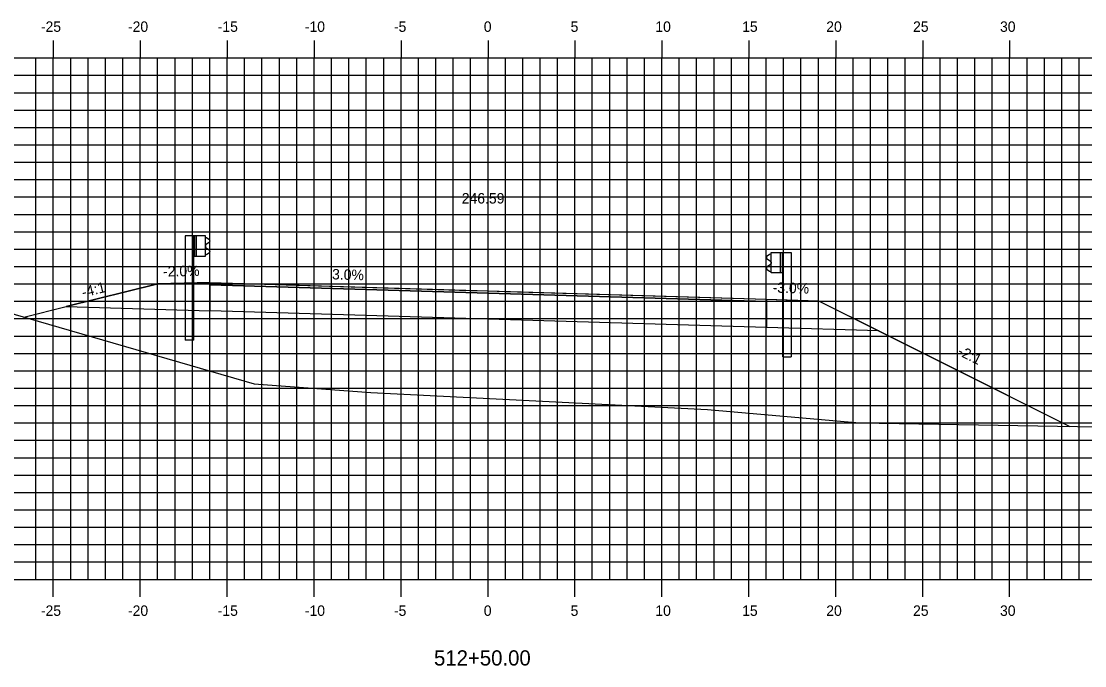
# Model space of a CAD drawing. Extents: x 1170543 to 1177585, y 609599 to 610623.
# Drawn here: x 1172817.2 to 1172878.4, y 610312.8 to 610349.9 of the extents above; entities that cross this region are included whole.
import ezdxf

# ---------------------------------------------------------------- set-up
doc = ezdxf.new("R2010")
doc.units = 0
for name, color, linetype in [('ANNOTATION', 7, 'Continuous'), ('D_Guardrail_Beam_Lt', 7, 'Continuous'), ('D_Guardrail_Beam_Rt', 7, 'Continuous'), ('D_Roadway_Centerline', 7, 'Continuous'), ('D_Roadway_Centerline_Text', 7, 'Continuous'), ('D_Roadway_Edge_Shoulder', 7, 'Continuous'), ('D_Roadway_Edge_TW', 7, 'Continuous'), ('D_Roadway_Pavement', 7, 'Continuous'), ('D_Roadway_SlopeLines', 7, 'Continuous'), ('D_Roadway_SubGrade', 7, 'Continuous'), ('H_V ANNOTATION', 7, 'Continuous'), ('MAJOR', 7, 'Continuous'), ('MINOR', 7, 'Continuous'), ('S_Roadway_Centerline', 7, 'Continuous')]:
    doc.layers.add(name, color=color, linetype=linetype)

msp = doc.modelspace()

# ---------------------------------------------------------------- linework, layer by layer
at = {"layer": 'D_Guardrail_Beam_Lt'}
for p, q in [((1172826.623, 610337.557), (1172826.623, 610331.557)), ((1172827.094, 610337.557), (1172826.623, 610337.557)), ((1172827.781, 610337.557), (1172827.094, 610337.557)), ((1172827.094, 610337.557), (1172827.094, 610336.391)), ((1172827.156, 610337.557), (1172827.156, 610336.391)), ((1172827.261, 610337.557), (1172827.261, 610336.391)), ((1172827.781, 610336.391), (1172827.781, 610337.557)), ((1172827.781, 610337.474), (1172827.856, 610337.46)), ((1172827.871, 610337.453), (1172828.015, 610337.353)), ((1172827.786, 610337.009), (1172827.786, 610336.939)), ((1172828.015, 610337.21), (1172827.82, 610337.074)), ((1172827.82, 610336.875), (1172828.015, 610336.738)), ((1172827.094, 610336.391), (1172827.781, 610336.391)), ((1172827.115, 610331.557), (1172827.115, 610336.391)), ((1172827.856, 610336.489), (1172827.781, 610336.474)), ((1172828.015, 610336.595), (1172827.871, 610336.495)), ((1172827.115, 610331.557), (1172826.623, 610331.557))]:
    msp.add_line(p, q, dxfattribs=at)
for centre, major_axis, start_param, end_param in [((1172827.848, 610337.419), (0.0417, 0), 0.959931, 1.376053), ((1172827.865, 610337.009), (-0.0789, 0), 5.323254, 6.283185), ((1172827.865, 610336.939), (-0.0789, 0), 6.283185, 7.243116), ((1172827.965, 610337.281), (0.0877, 0), 5.323254, 7.243116), ((1172827.848, 610336.529), (0.0417, 0), 4.907132, 5.323254), ((1172827.965, 610336.667), (0.0877, 0), 5.323254, 7.243116)]:
    msp.add_ellipse(centre, major_axis=major_axis, ratio=0.995501, start_param=start_param, end_param=end_param, dxfattribs=at)
at = {"layer": 'D_Guardrail_Beam_Rt'}
for p, q in [((1172860.233, 610336.493), (1172860.09, 610336.393)), ((1172860.09, 610336.25), (1172860.285, 610336.114)), ((1172860.323, 610336.514), (1172860.249, 610336.5)), ((1172860.323, 610336.597), (1172861.011, 610336.597)), ((1172860.323, 610335.431), (1172860.323, 610336.597)), ((1172860.844, 610336.597), (1172860.844, 610335.431)), ((1172860.948, 610336.597), (1172860.948, 610335.431)), ((1172861.011, 610336.597), (1172861.481, 610336.597)), ((1172861.011, 610336.597), (1172861.011, 610335.431)), ((1172861.481, 610336.597), (1172861.481, 610330.597)), ((1172860.285, 610335.915), (1172860.09, 610335.778)), ((1172860.09, 610335.635), (1172860.233, 610335.535)), ((1172860.319, 610336.049), (1172860.319, 610335.979)), ((1172860.249, 610335.529), (1172860.323, 610335.514)), ((1172861.011, 610335.431), (1172860.323, 610335.431)), ((1172860.99, 610330.597), (1172860.99, 610335.431)), ((1172860.99, 610330.597), (1172861.481, 610330.597))]:
    msp.add_line(p, q, dxfattribs=at)
for centre, major_axis, start_param, end_param in [((1172860.14, 610336.321), (-0.0877, 0), 5.323254, 7.243116), ((1172860.257, 610336.459), (-0.0417, 0), 4.907132, 5.323254), ((1172860.14, 610335.707), (-0.0877, 0), 5.323254, 7.243116), ((1172860.24, 610336.049), (0.0789, 0), 0, 0.959931), ((1172860.24, 610335.979), (0.0789, 0), 5.323254, 6.283185), ((1172860.257, 610335.569), (-0.0417, 0), 0.959931, 1.376053)]:
    msp.add_ellipse(centre, major_axis=major_axis, ratio=0.995501, start_param=start_param, end_param=end_param, dxfattribs=at)
at = {"layer": 'D_Roadway_Centerline'}
msp.add_lwpolyline([(1172817.35, 610332.886), (1172819.784, 610333.495), (1172819.784, 610333.495), (1172825.052, 610334.812), (1172825.052, 610334.812), (1172827.86, 610334.868), (1172828.052, 610334.872), (1172843.028, 610334.422), (1172844.052, 610334.392), (1172845.084, 610334.361), (1172860.052, 610333.912), (1172862.86, 610333.828), (1172863.052, 610333.822), (1172863.274, 610333.711), (1172866.51, 610332.093), (1172873.646, 610328.525), (1172874.135, 610328.28), (1172876.813, 610326.941), (1172877.496, 610326.6)], dxfattribs=at)
at = {"layer": 'D_Roadway_Edge_Shoulder'}
for points in [[(1172828.052, 610334.872), (1172828.052, 610334.747)], [(1172860.052, 610333.912), (1172860.052, 610333.787)]]:
    msp.add_lwpolyline(points, dxfattribs=at)
at = {"layer": 'D_Roadway_Edge_TW'}
msp.add_lwpolyline([(1172828.052, 610334.747), (1172828.052, 610334.872), (1172844.052, 610334.392), (1172860.052, 610333.912), (1172860.052, 610333.787), (1172844.052, 610334.267)], close=True, dxfattribs=at)
at = {"layer": 'D_Roadway_Pavement'}
msp.add_lwpolyline([(1172828.052, 610334.747), (1172828.052, 610334.747), (1172844.052, 610334.267), (1172860.052, 610333.787), (1172860.052, 610333.787), (1172844.052, 610334.267)], close=True, dxfattribs=at)
for points in [[(1172828.052, 610334.747), (1172828.052, 610334.747)], [(1172828.052, 610334.747), (1172828.052, 610334.747)], [(1172860.052, 610333.787), (1172860.052, 610333.787)], [(1172860.052, 610333.787), (1172860.052, 610333.787)]]:
    msp.add_lwpolyline(points, dxfattribs=at)
at = {"layer": 'D_Roadway_SlopeLines'}
msp.add_lwpolyline([(1172863.052, 610333.822), (1172874.135, 610328.28)], dxfattribs=at)
at = {"layer": 'D_Roadway_SubGrade'}
for points in [[(1172828.052, 610334.872), (1172825.052, 610334.812), (1172819.784, 610333.495), (1172828.052, 610333.247)], [(1172828.052, 610333.247), (1172828.052, 610334.747), (1172844.052, 610334.267), (1172860.052, 610333.787), (1172860.052, 610332.287), (1172844.052, 610332.767)], [(1172860.052, 610333.912), (1172863.052, 610333.822), (1172866.51, 610332.093), (1172860.052, 610332.287)]]:
    msp.add_lwpolyline(points, close=True, dxfattribs=at)
at = {"layer": 'MAJOR'}
for p, q in [((1172819.037, 610348.803), (1172819.037, 610347.801)), ((1172824.037, 610348.803), (1172824.037, 610347.801)), ((1172829.037, 610348.803), (1172829.037, 610347.801)), ((1172834.037, 610348.803), (1172834.037, 610347.801)), ((1172839.037, 610348.803), (1172839.037, 610347.801)), ((1172844.037, 610348.803), (1172844.037, 610347.801)), ((1172849.037, 610348.803), (1172849.037, 610347.801)), ((1172854.037, 610348.803), (1172854.037, 610347.801)), ((1172859.037, 610348.803), (1172859.037, 610347.801)), ((1172864.037, 610348.803), (1172864.037, 610347.801)), ((1172869.037, 610348.803), (1172869.037, 610347.801)), ((1172874.037, 610348.803), (1172874.037, 610347.801)), ((1172774.037, 610347.801), (1172914.037, 610347.801)), ((1172774.037, 610347.801), (1172914.037, 610347.801)), ((1172819.037, 610317.801), (1172819.037, 610347.801)), ((1172824.037, 610317.801), (1172824.037, 610347.801)), ((1172829.037, 610317.801), (1172829.037, 610347.801)), ((1172834.037, 610317.801), (1172834.037, 610347.801)), ((1172839.037, 610317.801), (1172839.037, 610347.801)), ((1172844.037, 610317.801), (1172844.037, 610347.801)), ((1172849.037, 610317.801), (1172849.037, 610347.801)), ((1172854.037, 610317.801), (1172854.037, 610347.801)), ((1172859.037, 610317.801), (1172859.037, 610347.801)), ((1172864.037, 610317.801), (1172864.037, 610347.801)), ((1172869.037, 610317.801), (1172869.037, 610347.801)), ((1172874.037, 610317.801), (1172874.037, 610347.801)), ((1172774.037, 610342.801), (1172914.037, 610342.801)), ((1172774.037, 610337.801), (1172914.037, 610337.801)), ((1172774.037, 610332.801), (1172914.037, 610332.801)), ((1172774.037, 610327.801), (1172914.037, 610327.801)), ((1172774.037, 610322.801), (1172914.037, 610322.801)), ((1172774.037, 610317.801), (1172914.037, 610317.801)), ((1172774.037, 610317.801), (1172914.037, 610317.801)), ((1172819.037, 610316.799), (1172819.037, 610317.801)), ((1172824.037, 610316.799), (1172824.037, 610317.801)), ((1172829.037, 610316.799), (1172829.037, 610317.801)), ((1172834.037, 610316.799), (1172834.037, 610317.801)), ((1172839.037, 610316.799), (1172839.037, 610317.801)), ((1172844.037, 610316.799), (1172844.037, 610317.801)), ((1172849.037, 610316.799), (1172849.037, 610317.801)), ((1172854.037, 610316.799), (1172854.037, 610317.801)), ((1172859.037, 610316.799), (1172859.037, 610317.801)), ((1172864.037, 610316.799), (1172864.037, 610317.801)), ((1172869.037, 610316.799), (1172869.037, 610317.801)), ((1172874.037, 610316.799), (1172874.037, 610317.801))]:
    msp.add_line(p, q, dxfattribs=at)
at = {"layer": 'MINOR'}
for p, q in [((1172818.037, 610317.801), (1172818.037, 610347.801)), ((1172820.037, 610317.801), (1172820.037, 610347.801)), ((1172821.037, 610317.801), (1172821.037, 610347.801)), ((1172822.037, 610317.801), (1172822.037, 610347.801)), ((1172823.037, 610317.801), (1172823.037, 610347.801)), ((1172825.037, 610317.801), (1172825.037, 610347.801)), ((1172826.037, 610317.801), (1172826.037, 610347.801)), ((1172827.037, 610317.801), (1172827.037, 610347.801)), ((1172828.037, 610317.801), (1172828.037, 610347.801)), ((1172830.037, 610317.801), (1172830.037, 610347.801)), ((1172831.037, 610317.801), (1172831.037, 610347.801)), ((1172832.037, 610317.801), (1172832.037, 610347.801)), ((1172833.037, 610317.801), (1172833.037, 610347.801)), ((1172835.037, 610317.801), (1172835.037, 610347.801)), ((1172836.037, 610317.801), (1172836.037, 610347.801)), ((1172837.037, 610317.801), (1172837.037, 610347.801)), ((1172838.037, 610317.801), (1172838.037, 610347.801)), ((1172840.037, 610317.801), (1172840.037, 610347.801)), ((1172841.037, 610317.801), (1172841.037, 610347.801)), ((1172842.037, 610317.801), (1172842.037, 610347.801)), ((1172843.037, 610317.801), (1172843.037, 610347.801)), ((1172845.037, 610317.801), (1172845.037, 610347.801)), ((1172846.037, 610317.801), (1172846.037, 610347.801)), ((1172847.037, 610317.801), (1172847.037, 610347.801)), ((1172848.037, 610317.801), (1172848.037, 610347.801)), ((1172850.037, 610317.801), (1172850.037, 610347.801)), ((1172851.037, 610317.801), (1172851.037, 610347.801)), ((1172852.037, 610317.801), (1172852.037, 610347.801)), ((1172853.037, 610317.801), (1172853.037, 610347.801)), ((1172855.037, 610317.801), (1172855.037, 610347.801)), ((1172856.037, 610317.801), (1172856.037, 610347.801)), ((1172857.037, 610317.801), (1172857.037, 610347.801)), ((1172858.037, 610317.801), (1172858.037, 610347.801)), ((1172860.037, 610317.801), (1172860.037, 610347.801)), ((1172861.037, 610317.801), (1172861.037, 610347.801)), ((1172862.037, 610317.801), (1172862.037, 610347.801)), ((1172863.037, 610317.801), (1172863.037, 610347.801)), ((1172865.037, 610317.801), (1172865.037, 610347.801)), ((1172866.037, 610317.801), (1172866.037, 610347.801)), ((1172867.037, 610317.801), (1172867.037, 610347.801)), ((1172868.037, 610317.801), (1172868.037, 610347.801)), ((1172870.037, 610317.801), (1172870.037, 610347.801)), ((1172871.037, 610317.801), (1172871.037, 610347.801)), ((1172872.037, 610317.801), (1172872.037, 610347.801)), ((1172873.037, 610317.801), (1172873.037, 610347.801)), ((1172875.037, 610317.801), (1172875.037, 610347.801)), ((1172876.037, 610317.801), (1172876.037, 610347.801)), ((1172877.037, 610317.801), (1172877.037, 610347.801)), ((1172878.037, 610317.801), (1172878.037, 610347.801)), ((1172774.037, 610346.801), (1172914.037, 610346.801)), ((1172774.037, 610345.801), (1172914.037, 610345.801)), ((1172774.037, 610344.801), (1172914.037, 610344.801)), ((1172774.037, 610343.801), (1172914.037, 610343.801)), ((1172774.037, 610341.801), (1172914.037, 610341.801)), ((1172774.037, 610340.801), (1172914.037, 610340.801)), ((1172774.037, 610339.801), (1172914.037, 610339.801)), ((1172774.037, 610338.801), (1172914.037, 610338.801)), ((1172774.037, 610336.801), (1172914.037, 610336.801)), ((1172774.037, 610335.801), (1172914.037, 610335.801)), ((1172774.037, 610334.801), (1172914.037, 610334.801)), ((1172774.037, 610333.801), (1172914.037, 610333.801)), ((1172774.037, 610331.801), (1172914.037, 610331.801)), ((1172774.037, 610330.801), (1172914.037, 610330.801)), ((1172774.037, 610329.801), (1172914.037, 610329.801)), ((1172774.037, 610328.801), (1172914.037, 610328.801)), ((1172774.037, 610326.801), (1172914.037, 610326.801)), ((1172774.037, 610325.801), (1172914.037, 610325.801)), ((1172774.037, 610324.801), (1172914.037, 610324.801)), ((1172774.037, 610323.801), (1172914.037, 610323.801)), ((1172774.037, 610321.801), (1172914.037, 610321.801)), ((1172774.037, 610320.801), (1172914.037, 610320.801)), ((1172774.037, 610319.801), (1172914.037, 610319.801)), ((1172774.037, 610318.801), (1172914.037, 610318.801))]:
    msp.add_line(p, q, dxfattribs=at)
at = {"layer": 'S_Roadway_Centerline'}
msp.add_lwpolyline([(1172774.037, 610339.562), (1172774.837, 610339.541), (1172777.824, 610339.468), (1172780.69, 610339.392), (1172782.871, 610339.334), (1172783.437, 610339.325), (1172785.673, 610339.271), (1172794.811, 610338.932), (1172795.489, 610338.905), (1172795.543, 610338.9), (1172797.92, 610338.635), (1172812.527, 610334.286), (1172830.581, 610329.046), (1172837.289, 610328.554), (1172856.667, 610327.565), (1172865.394, 610326.806), (1172891.607, 610326.359)], dxfattribs=at)

# ---------------------------------------------------------------- texts
at = {"layer": 'ANNOTATION'}
for s, rotation, p in [('-2.0%', 1.14577, (1172825.355, 610335.218)), ('3.0%', 358.28164, (1172835.061, 610335.062)), ('-4:1', 14.03624, (1172820.75, 610334.01)), ('-3.0%', 358.28164, (1172860.4, 610334.302)), ('-2:1', 333.43561, (1172870.999, 610330.74))]:
    msp.add_text(s, height=0.6, rotation=rotation, dxfattribs=at).set_placement(p)
at = {"layer": 'D_Roadway_Centerline'}
for s, p in [('C', (1172844.047, 610334.392)), ('L', (1172844.052, 610334.385))]:
    msp.add_text(s, height=0.0146, dxfattribs=at).set_placement(p)
at = {"layer": 'D_Roadway_Centerline_Text'}
msp.add_text('246.59', height=0.6, dxfattribs=at).set_placement((1172842.528, 610339.424))
msp.add_text('246.59', height=0.6, dxfattribs=at).set_placement((1172842.528, 610339.424))
at = {"layer": 'H_V ANNOTATION'}
for s, height, p in [('-25', 0.6, (1172818.322, 610349.301)), ('-20', 0.6, (1172823.33, 610349.301)), ('-15', 0.6, (1172828.493, 610349.301)), ('-10', 0.6, (1172833.502, 610349.301)), ('-5', 0.6, (1172838.627, 610349.301)), ('0', 0.6, (1172843.796, 610349.301)), ('5', 0.6, (1172848.788, 610349.301)), ('10', 0.6, (1172853.662, 610349.301)), ('15', 0.6, (1172858.654, 610349.301)), ('20', 0.6, (1172863.491, 610349.301)), ('25', 0.6, (1172868.483, 610349.301)), ('30', 0.6, (1172873.485, 610349.301)), ('-25', 0.6, (1172818.322, 610315.701)), ('-20', 0.6, (1172823.33, 610315.701)), ('-15', 0.6, (1172828.493, 610315.701)), ('-10', 0.6, (1172833.502, 610315.701)), ('-5', 0.6, (1172838.627, 610315.701)), ('0', 0.6, (1172843.796, 610315.701)), ('5', 0.6, (1172848.788, 610315.701)), ('10', 0.6, (1172853.662, 610315.701)), ('15', 0.6, (1172858.654, 610315.701)), ('20', 0.6, (1172863.491, 610315.701)), ('25', 0.6, (1172868.483, 610315.701)), ('30', 0.6, (1172873.485, 610315.701)), ('512+50.00', 0.875, (1172840.931, 610312.844))]:
    msp.add_text(s, height=height, dxfattribs=at).set_placement(p)

doc.saveas('drawing.dxf')
